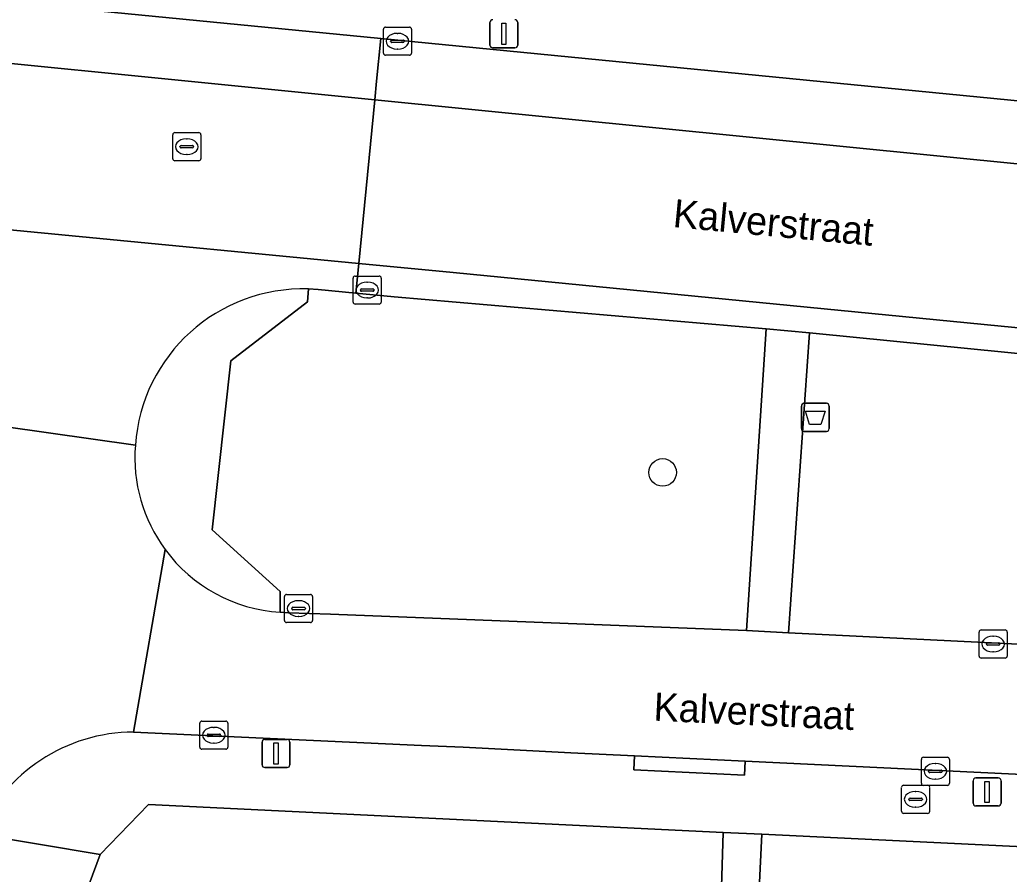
# Model space of a CAD drawing. Extents: x 163008 to 163854, y 382777 to 383982.
# Drawn here: x 163332.98 to 163368.16, y 383845.82 to 383876.22 of the extents above; entities that cross this region are included whole.
import ezdxf

# ---------------------------------------------------------------- set-up
doc = ezdxf.new("R2010")
doc.units = 0
for name, color, linetype in [('IMGEO_Afvalbak', 7, 'Continuous'), ('IMGEO_Berm_groen', 7, 'Continuous'), ('IMGEO_Boom', 7, 'Continuous'), ('IMGEO_Brandkraan', 7, 'Continuous'), ('IMGEO_Erf', 7, 'Continuous'), ('IMGEO_Kolk', 7, 'Continuous'), ('IMGEO_Lichtmast', 7, 'Continuous'), ('IMGEO_Openbare_ruimte_label', 7, 'Continuous'), ('IMGEO_Parkeervlak_open', 7, 'Continuous'), ('IMGEO_Rijbaan_lokaal_open', 7, 'Continuous'), ('IMGEO_Rioolput', 7, 'Continuous'), ('IMGEO_Verkeerseiland_open', 7, 'Continuous'), ('IMGEO_Voetpad_open', 7, 'Continuous')]:
    doc.layers.add(name, color=color, linetype=linetype)

msp = doc.modelspace()

# ---------------------------------------------------------------- linework, layer by layer
at = {"layer": 'IMGEO_Afvalbak'}
for p, q in [((163360.772, 383861.673), (163360.772, 383862.473)), ((163360.772, 383862.473), (163360.772, 383861.673)), ((163360.872, 383862.573), (163361.662, 383862.573)), ((163361.662, 383862.573), (163360.872, 383862.573)), ((163361.762, 383862.473), (163361.762, 383861.673)), ((163361.762, 383861.673), (163361.762, 383862.473)), ((163361.662, 383861.573), (163360.872, 383861.573)), ((163360.872, 383861.573), (163361.662, 383861.573))]:
    msp.add_line(p, q, dxfattribs=at)
msp.add_lwpolyline([(163360.915, 383862.287), (163361.619, 383862.287), (163361.47, 383861.817), (163361.064, 383861.817), (163360.915, 383862.287)], dxfattribs=at)
for centre, start, end in [((163360.872, 383862.473), 90, 180), ((163360.872, 383862.473), 90, 180), ((163361.662, 383862.473), 0, 90), ((163361.662, 383862.473), 360, 90), ((163360.872, 383861.673), 180, 270), ((163360.872, 383861.673), 180, 270), ((163361.662, 383861.673), 270, 0), ((163361.662, 383861.673), 270, 0)]:
    msp.add_arc(centre, 0.1, start, end, dxfattribs=at)
at = {"layer": 'IMGEO_Berm_groen'}
for points in [[(163359.516, 383865.222), (163346.289, 383866.357), (163344.93, 383866.491), (163343.593, 383866.622), (163343.241, 383866.64), (163343.208, 383866.178), (163340.489, 383864.086), (163339.821, 383858.071), (163342.235, 383855.878), (163342.235, 383855.137), (163342.535, 383855.121), (163344.032, 383855.076), (163358.825, 383854.484)], [(163420.492, 383859.189), (163361.304, 383865.057), (163361.057, 383865.08), (163360.314, 383854.411), (163393.747, 383852.762), (163396.524, 383852.625), (163419.997, 383851.468)]]:
    msp.add_lwpolyline(points, close=True, dxfattribs=at)
at = {"layer": 'IMGEO_Boom'}
msp.add_circle((163355.84, 383860.114), 0.489, dxfattribs=at)
at = {"layer": 'IMGEO_Brandkraan'}
for p, q in [((163364.334, 383848.058), (163364.334, 383848.91)), ((163364.409, 383848.984), (163365.261, 383848.984)), ((163364.822, 383848.764), (163364.847, 383848.764)), ((163365.335, 383848.91), (163365.335, 383848.058)), ((163364.593, 383848.478), (163364.593, 383848.49)), ((163365.031, 383848.441), (163364.633, 383848.441)), ((163364.636, 383848.527), (163365.034, 383848.527)), ((163365.077, 383848.49), (163365.077, 383848.478)), ((163364.845, 383848.204), (163364.82, 383848.204)), ((163365.261, 383847.984), (163364.409, 383847.984))]:
    msp.add_line(p, q, dxfattribs=at)
for points in [[(163364.334, 383848.058), (163364.334, 383848.91)], [(163364.409, 383848.984), (163365.261, 383848.984)], [(163365.335, 383848.91), (163365.335, 383848.058)], [(163365.261, 383847.984), (163364.409, 383847.984)]]:
    msp.add_lwpolyline(points, dxfattribs=at)
for centre, radius, start, end in [((163364.411, 383848.908), 0.0765, 91.552, 178.448), ((163364.411, 383848.908), 0.0765, 91.552, 178.448), ((163365.259, 383848.908), 0.0765, 1.552, 88.448), ((163365.259, 383848.908), 0.0765, 1.552, 88.448), ((163364.633, 383848.487), 0.0403, 85.8775, 175.7526), ((163364.63, 383848.477), 0.0366, 178.938, 274.7102), ((163365.034, 383848.484), 0.043, 264.8664, 352.4533), ((163365.038, 383848.489), 0.0386, 1.7309, 96.639), ((163364.411, 383848.06), 0.0765, 181.552, 268.448), ((163364.411, 383848.06), 0.0765, 181.552, 268.448), ((163365.259, 383848.06), 0.0765, 271.552, 358.448), ((163365.259, 383848.06), 0.0765, 271.552, 358.448)]:
    msp.add_arc(centre, radius, start, end, dxfattribs=at)
for centre, major_axis, ratio, start_param, end_param in [((163364.821, 383848.484), (-0.387, 0.002), 0.722429, 4.712389, 7.853982), ((163364.846, 383848.484), (-0.39, 0.002), 0.717154, 1.570796, 4.712389)]:
    msp.add_ellipse(centre, major_axis=major_axis, ratio=ratio, start_param=start_param, end_param=end_param, dxfattribs=at)
at = {"layer": 'IMGEO_Erf'}
for points in [[(163354.834, 383825.412), (163357.236, 383825.34), (163357.432, 383831.912), (163354.935, 383832.035), (163355.06, 383834.559), (163355.238, 383834.502), (163355.476, 383839.294), (163357.744, 383839.182), (163357.989, 383847.305), (163337.56, 383848.294), (163335.843, 383846.522), (163326.663, 383821.795), (163325.699, 383819.428), (163325.397, 383819.56)], [(163419.559, 383844.326), (163359.361, 383847.239), (163357.694, 383812.773)]]:
    msp.add_lwpolyline(points, dxfattribs=at)
at = {"layer": 'IMGEO_Kolk'}
for p, q in [((163345.909, 383875.028), (163345.909, 383875.88)), ((163345.984, 383875.954), (163346.836, 383875.954)), ((163346.91, 383875.88), (163346.91, 383875.028)), ((163346.211, 383875.497), (163346.609, 383875.497)), ((163346.397, 383875.734), (163346.422, 383875.734)), ((163346.168, 383875.448), (163346.168, 383875.46)), ((163346.606, 383875.411), (163346.208, 383875.411)), ((163346.42, 383875.174), (163346.395, 383875.174)), ((163346.652, 383875.46), (163346.652, 383875.448)), ((163346.836, 383874.954), (163345.984, 383874.954)), ((163344.833, 383866.174), (163344.833, 383867.026)), ((163344.908, 383867.1), (163345.76, 383867.1)), ((163345.834, 383867.026), (163345.834, 383866.174)), ((163345.321, 383866.88), (163345.346, 383866.88)), ((163345.092, 383866.594), (163345.092, 383866.606)), ((163345.53, 383866.557), (163345.132, 383866.557)), ((163345.135, 383866.643), (163345.533, 383866.643)), ((163345.344, 383866.32), (163345.319, 383866.32)), ((163345.576, 383866.606), (163345.576, 383866.594)), ((163345.76, 383866.1), (163344.908, 383866.1)), ((163342.466, 383855.771), (163343.318, 383855.771)), ((163342.391, 383854.845), (163342.391, 383855.697)), ((163342.879, 383855.551), (163342.904, 383855.551)), ((163343.392, 383855.697), (163343.392, 383854.845)), ((163342.65, 383855.265), (163342.65, 383855.277)), ((163343.088, 383855.228), (163342.69, 383855.228)), ((163342.693, 383855.314), (163343.091, 383855.314)), ((163343.134, 383855.277), (163343.134, 383855.265)), ((163343.318, 383854.771), (163342.466, 383854.771)), ((163342.902, 383854.991), (163342.877, 383854.991)), ((163367.092, 383853.582), (163367.092, 383854.434)), ((163367.167, 383854.508), (163368.019, 383854.508)), ((163368.093, 383854.434), (163368.093, 383853.582)), ((163367.351, 383854.002), (163367.351, 383854.014)), ((163367.394, 383854.051), (163367.792, 383854.051)), ((163367.58, 383854.288), (163367.605, 383854.288)), ((163367.835, 383854.014), (163367.835, 383854.002)), ((163367.789, 383853.965), (163367.391, 383853.965)), ((163367.603, 383853.728), (163367.578, 383853.728)), ((163368.019, 383853.508), (163367.167, 383853.508)), ((163339.38, 383850.338), (163339.38, 383851.19)), ((163339.455, 383851.264), (163340.307, 383851.264)), ((163340.381, 383851.19), (163340.381, 383850.338)), ((163339.868, 383851.044), (163339.893, 383851.044)), ((163339.639, 383850.758), (163339.639, 383850.77)), ((163340.077, 383850.721), (163339.679, 383850.721)), ((163339.682, 383850.807), (163340.08, 383850.807)), ((163339.891, 383850.484), (163339.866, 383850.484)), ((163340.123, 383850.77), (163340.123, 383850.758)), ((163340.307, 383850.264), (163339.455, 383850.264)), ((163365.039, 383849.054), (163365.039, 383849.906)), ((163365.114, 383849.98), (163365.966, 383849.98)), ((163366.04, 383849.906), (163366.04, 383849.054)), ((163365.298, 383849.474), (163365.298, 383849.486)), ((163365.736, 383849.437), (163365.338, 383849.437)), ((163365.341, 383849.523), (163365.739, 383849.523)), ((163365.527, 383849.76), (163365.552, 383849.76)), ((163365.782, 383849.486), (163365.782, 383849.474)), ((163365.55, 383849.2), (163365.525, 383849.2)), ((163365.966, 383848.98), (163365.114, 383848.98))]:
    msp.add_line(p, q, dxfattribs=at)
for points in [[(163345.909, 383875.028), (163345.909, 383875.88)], [(163345.984, 383875.954), (163346.836, 383875.954)], [(163346.91, 383875.88), (163346.91, 383875.028)], [(163346.836, 383874.954), (163345.984, 383874.954)], [(163344.833, 383866.174), (163344.833, 383867.026)], [(163344.908, 383867.1), (163345.76, 383867.1)], [(163345.834, 383867.026), (163345.834, 383866.174)], [(163345.76, 383866.1), (163344.908, 383866.1)], [(163342.466, 383855.771), (163343.318, 383855.771)], [(163342.391, 383854.845), (163342.391, 383855.697)], [(163343.392, 383855.697), (163343.392, 383854.845)], [(163343.318, 383854.771), (163342.466, 383854.771)], [(163367.092, 383853.582), (163367.092, 383854.434)], [(163367.167, 383854.508), (163368.019, 383854.508)], [(163368.093, 383854.434), (163368.093, 383853.582)], [(163368.019, 383853.508), (163367.167, 383853.508)], [(163339.38, 383850.338), (163339.38, 383851.19)], [(163339.455, 383851.264), (163340.307, 383851.264)], [(163340.381, 383851.19), (163340.381, 383850.338)], [(163340.307, 383850.264), (163339.455, 383850.264)], [(163365.039, 383849.054), (163365.039, 383849.906)], [(163365.114, 383849.98), (163365.966, 383849.98)], [(163366.04, 383849.906), (163366.04, 383849.054)], [(163365.966, 383848.98), (163365.114, 383848.98)]]:
    msp.add_lwpolyline(points, dxfattribs=at)
for centre, radius, start, end in [((163345.986, 383875.878), 0.0765, 91.552, 178.448), ((163345.986, 383875.878), 0.0765, 91.552, 178.448), ((163346.834, 383875.878), 0.0765, 1.552, 88.448), ((163346.834, 383875.878), 0.0765, 1.552, 88.448), ((163346.208, 383875.457), 0.0403, 85.8775, 175.7526), ((163346.613, 383875.459), 0.0386, 1.7309, 96.639), ((163346.205, 383875.447), 0.0366, 178.938, 274.7102), ((163346.609, 383875.454), 0.043, 264.8664, 352.4533), ((163345.986, 383875.03), 0.0765, 181.552, 268.448), ((163345.986, 383875.03), 0.0765, 181.552, 268.448), ((163346.834, 383875.03), 0.0765, 271.552, 358.448), ((163346.834, 383875.03), 0.0765, 271.552, 358.448), ((163344.91, 383867.024), 0.0765, 91.552, 178.448), ((163344.91, 383867.024), 0.0765, 91.552, 178.448), ((163345.758, 383867.024), 0.0765, 1.552, 88.448), ((163345.758, 383867.024), 0.0765, 1.552, 88.448), ((163345.132, 383866.603), 0.0403, 85.8775, 175.7526), ((163345.129, 383866.593), 0.0366, 178.938, 274.7102), ((163345.533, 383866.6), 0.043, 264.8664, 352.4533), ((163345.537, 383866.605), 0.0386, 1.7309, 96.639), ((163344.91, 383866.176), 0.0765, 181.552, 268.448), ((163344.91, 383866.176), 0.0765, 181.552, 268.448), ((163345.758, 383866.176), 0.0765, 271.552, 358.448), ((163345.758, 383866.176), 0.0765, 271.552, 358.448), ((163342.468, 383855.695), 0.0765, 91.552, 178.448), ((163342.468, 383855.695), 0.0765, 91.552, 178.448), ((163343.316, 383855.695), 0.0765, 1.552, 88.448), ((163343.316, 383855.695), 0.0765, 1.552, 88.448), ((163342.69, 383855.274), 0.0403, 85.8775, 175.7526), ((163342.687, 383855.264), 0.0366, 178.938, 274.7102), ((163343.091, 383855.271), 0.043, 264.8664, 352.4533), ((163343.095, 383855.276), 0.0386, 1.7309, 96.639), ((163342.468, 383854.847), 0.0765, 181.552, 268.448), ((163342.468, 383854.847), 0.0765, 181.552, 268.448), ((163343.316, 383854.847), 0.0765, 271.552, 358.448), ((163343.316, 383854.847), 0.0765, 271.552, 358.448), ((163367.169, 383854.432), 0.0765, 91.552, 178.448), ((163367.169, 383854.432), 0.0765, 91.552, 178.448), ((163368.017, 383854.432), 0.0765, 1.552, 88.448), ((163368.017, 383854.432), 0.0765, 1.552, 88.448), ((163367.391, 383854.011), 0.0403, 85.8775, 175.7526), ((163367.388, 383854.001), 0.0366, 178.938, 274.7102), ((163367.792, 383854.008), 0.043, 264.8664, 352.4533), ((163367.796, 383854.013), 0.0386, 1.7309, 96.639), ((163367.169, 383853.584), 0.0765, 181.552, 268.448), ((163367.169, 383853.584), 0.0765, 181.552, 268.448), ((163368.017, 383853.584), 0.0765, 271.552, 358.448), ((163368.017, 383853.584), 0.0765, 271.552, 358.448), ((163339.457, 383851.188), 0.0765, 91.552, 178.448), ((163339.457, 383851.188), 0.0765, 91.552, 178.448), ((163340.305, 383851.188), 0.0765, 1.552, 88.448), ((163340.305, 383851.188), 0.0765, 1.552, 88.448), ((163339.679, 383850.767), 0.0403, 85.8775, 175.7526), ((163339.676, 383850.757), 0.0366, 178.938, 274.7102), ((163340.08, 383850.764), 0.043, 264.8664, 352.4533), ((163340.084, 383850.769), 0.0386, 1.7309, 96.639), ((163339.457, 383850.34), 0.0765, 181.552, 268.448), ((163339.457, 383850.34), 0.0765, 181.552, 268.448), ((163340.305, 383850.34), 0.0765, 271.552, 358.448), ((163340.305, 383850.34), 0.0765, 271.552, 358.448), ((163365.116, 383849.904), 0.0765, 91.552, 178.448), ((163365.116, 383849.904), 0.0765, 91.552, 178.448), ((163365.964, 383849.904), 0.0765, 1.552, 88.448), ((163365.964, 383849.904), 0.0765, 1.552, 88.448), ((163365.338, 383849.483), 0.0403, 85.8775, 175.7526), ((163365.335, 383849.473), 0.0366, 178.938, 274.7102), ((163365.739, 383849.48), 0.043, 264.8664, 352.4533), ((163365.743, 383849.485), 0.0386, 1.7309, 96.639), ((163365.116, 383849.056), 0.0765, 181.552, 268.448), ((163365.116, 383849.056), 0.0765, 181.552, 268.448), ((163365.964, 383849.056), 0.0765, 271.552, 358.448), ((163365.964, 383849.056), 0.0765, 271.552, 358.448)]:
    msp.add_arc(centre, radius, start, end, dxfattribs=at)
for centre, major_axis, ratio, start_param, end_param in [((163346.396, 383875.454), (-0.387, 0.002), 0.722429, 4.712389, 7.853982), ((163346.421, 383875.454), (-0.39, 0.002), 0.717154, 1.570796, 4.712389), ((163345.32, 383866.6), (-0.387, 0.002), 0.722429, 4.712389, 7.853982), ((163345.345, 383866.6), (-0.39, 0.002), 0.717154, 1.570796, 4.712389), ((163342.878, 383855.271), (-0.387, 0.002), 0.722429, 4.712389, 7.853982), ((163342.903, 383855.271), (-0.39, 0.002), 0.717154, 1.570796, 4.712389), ((163367.579, 383854.008), (-0.387, 0.002), 0.722429, 4.712389, 7.853982), ((163367.604, 383854.008), (-0.39, 0.002), 0.717154, 1.570796, 4.712389), ((163339.867, 383850.764), (-0.387, 0.002), 0.722429, 4.712389, 7.853982), ((163339.892, 383850.764), (-0.39, 0.002), 0.717154, 1.570796, 4.712389), ((163365.526, 383849.48), (-0.387, 0.002), 0.722429, 4.712389, 7.853982), ((163365.551, 383849.48), (-0.39, 0.002), 0.717154, 1.570796, 4.712389)]:
    msp.add_ellipse(centre, major_axis=major_axis, ratio=ratio, start_param=start_param, end_param=end_param, dxfattribs=at)
at = {"layer": 'IMGEO_Lichtmast'}
for p, q in [((163349.699, 383875.317), (163349.699, 383876.117)), ((163349.699, 383876.117), (163349.699, 383875.317)), ((163350.689, 383876.117), (163350.689, 383875.317)), ((163350.689, 383875.317), (163350.689, 383876.117)), ((163350.589, 383875.217), (163349.799, 383875.217)), ((163349.799, 383875.217), (163350.589, 383875.217)), ((163341.593, 383849.715), (163341.593, 383850.515)), ((163341.593, 383850.515), (163341.593, 383849.715)), ((163341.693, 383850.615), (163342.483, 383850.615)), ((163342.483, 383850.615), (163341.693, 383850.615)), ((163342.583, 383850.515), (163342.583, 383849.715)), ((163342.583, 383849.715), (163342.583, 383850.515)), ((163342.483, 383849.615), (163341.693, 383849.615)), ((163341.693, 383849.615), (163342.483, 383849.615)), ((163366.882, 383848.347), (163366.882, 383849.147)), ((163366.882, 383849.147), (163366.882, 383848.347)), ((163366.982, 383849.247), (163367.772, 383849.247)), ((163367.772, 383849.247), (163366.982, 383849.247)), ((163367.872, 383849.147), (163367.872, 383848.347)), ((163367.872, 383848.347), (163367.872, 383849.147)), ((163367.772, 383848.247), (163366.982, 383848.247)), ((163366.982, 383848.247), (163367.772, 383848.247))]:
    msp.add_line(p, q, dxfattribs=at)
for points in [[(163350.119, 383876.092), (163350.269, 383876.092), (163350.269, 383875.342), (163350.119, 383875.342), (163350.119, 383876.092)], [(163342.013, 383850.49), (163342.163, 383850.49), (163342.163, 383849.74), (163342.013, 383849.74), (163342.013, 383850.49)], [(163367.302, 383849.122), (163367.452, 383849.122), (163367.452, 383848.372), (163367.302, 383848.372), (163367.302, 383849.122)]]:
    msp.add_lwpolyline(points, dxfattribs=at)
for centre, start, end in [((163349.799, 383876.117), 90, 180), ((163349.799, 383876.117), 90, 180), ((163350.589, 383876.117), 0, 90), ((163350.589, 383876.117), 360, 90), ((163349.799, 383875.317), 180, 270), ((163349.799, 383875.317), 180, 270), ((163350.589, 383875.317), 270, 0), ((163350.589, 383875.317), 270, 0), ((163341.693, 383850.515), 90, 180), ((163341.693, 383850.515), 90, 180), ((163342.483, 383850.515), 0, 90), ((163342.483, 383850.515), 360, 90), ((163341.693, 383849.715), 180, 270), ((163341.693, 383849.715), 180, 270), ((163342.483, 383849.715), 270, 0), ((163342.483, 383849.715), 270, 0), ((163366.982, 383849.147), 90, 180), ((163366.982, 383849.147), 90, 180), ((163367.772, 383849.147), 0, 90), ((163367.772, 383849.147), 360, 90), ((163366.982, 383848.347), 180, 270), ((163366.982, 383848.347), 180, 270), ((163367.772, 383848.347), 270, 0), ((163367.772, 383848.347), 270, 0)]:
    msp.add_arc(centre, 0.1, start, end, dxfattribs=at)
at = {"layer": 'IMGEO_Parkeervlak_open'}
for points in [[(163324.689, 383877.622), (163324.54, 383876.104), (163324.479, 383875.479), (163345.604, 383873.373), (163345.668, 383874.033), (163345.817, 383875.552)], [(163406.591, 383869.595), (163394.426, 383870.787), (163390.672, 383871.155), (163379.513, 383872.249), (163373.79, 383872.81), (163345.817, 383875.552), (163345.668, 383874.033), (163345.604, 383873.373), (163465.038, 383861.463), (163465.118, 383862.264), (163465.269, 383863.787), (163442.083, 383866.095), (163437.894, 383866.512), (163428.032, 383867.494), (163421.765, 383868.108), (163411.409, 383869.123)], [(163348.385, 383867.223), (163345.033, 383867.547), (163344.93, 383866.491), (163346.289, 383866.357), (163359.516, 383865.222), (163361.057, 383865.08), (163361.304, 383865.057), (163420.492, 383859.189), (163421.611, 383859.076), (163421.974, 383859.039), (163463.08, 383854.961), (163464.38, 383854.832), (163464.481, 383855.846), (163460.475, 383856.249)]]:
    msp.add_lwpolyline(points, close=True, dxfattribs=at)
at = {"layer": 'IMGEO_Rijbaan_lokaal_open'}
for points in [[(163324.479, 383875.479), (163323.903, 383869.588), (163345.033, 383867.547), (163345.604, 383873.373)], [(163348.385, 383867.223), (163460.475, 383856.249), (163464.481, 383855.846), (163465.038, 383861.463), (163345.604, 383873.373), (163345.033, 383867.547)]]:
    msp.add_lwpolyline(points, close=True, dxfattribs=at)
for points in [[(163343.241, 383866.64), (163343.593, 383866.622), (163344.93, 383866.491), (163345.033, 383867.547), (163323.903, 383869.588), (163323.803, 383868.565), (163325.89, 383868.356)], [(163331.021, 383862.946), (163330.987, 383862.5), (163330.898, 383861.966), (163337.089, 383861.081)], [(163337.089, 383861.081), (163330.898, 383861.966), (163328.897, 383850.341), (163328.876, 383850.219), (163328.139, 383848.118), (163331.513, 383847.239)], [(163337.026, 383850.875), (163338.147, 383857.369)], [(163338.147, 383857.369), (163337.026, 383850.875), (163347.266, 383850.401), (163348.746, 383850.344), (163352.576, 383850.143), (163354.842, 383850.034), (163358.777, 383849.843), (163393.524, 383848.165), (163393.747, 383852.762), (163360.314, 383854.411)], [(163360.314, 383854.411), (163358.825, 383854.484), (163344.032, 383855.076), (163342.535, 383855.121), (163342.235, 383855.137)]]:
    msp.add_lwpolyline(points, dxfattribs=at)
for centre, radius, start, end in [((163343.051, 383860.667), 5.976, 88.1733, 176.0292), ((163342.59, 383860.642), 5.518, 175.4376, 216.3798), ((163342.585, 383860.637), 5.511, 216.3691, 266.3629), ((163337.039, 383844.859), 6.016, 90.1194, 156.6929)]:
    msp.add_arc(centre, radius, start, end, dxfattribs=at)
at = {"layer": 'IMGEO_Rioolput'}
for p, q in [((163338.417, 383871.275), (163338.417, 383872.127)), ((163338.492, 383872.201), (163339.344, 383872.201)), ((163338.905, 383871.981), (163338.93, 383871.981)), ((163339.418, 383872.127), (163339.418, 383871.275)), ((163338.676, 383871.695), (163338.676, 383871.707)), ((163339.114, 383871.658), (163338.716, 383871.658)), ((163338.719, 383871.744), (163339.117, 383871.744)), ((163339.16, 383871.707), (163339.16, 383871.695)), ((163338.928, 383871.421), (163338.903, 383871.421)), ((163339.344, 383871.201), (163338.492, 383871.201))]:
    msp.add_line(p, q, dxfattribs=at)
for points in [[(163338.417, 383871.275), (163338.417, 383872.127)], [(163338.492, 383872.201), (163339.344, 383872.201)], [(163339.418, 383872.127), (163339.418, 383871.275)], [(163339.344, 383871.201), (163338.492, 383871.201)]]:
    msp.add_lwpolyline(points, dxfattribs=at)
for centre, radius, start, end in [((163338.494, 383872.125), 0.0765, 91.552, 178.448), ((163338.494, 383872.125), 0.0765, 91.552, 178.448), ((163339.342, 383872.125), 0.0765, 1.552, 88.448), ((163339.342, 383872.125), 0.0765, 1.552, 88.448), ((163338.716, 383871.704), 0.0403, 85.8775, 175.7526), ((163338.713, 383871.694), 0.0366, 178.938, 274.7102), ((163339.117, 383871.701), 0.043, 264.8664, 352.4533), ((163339.121, 383871.706), 0.0386, 1.7309, 96.639), ((163338.494, 383871.277), 0.0765, 181.552, 268.448), ((163338.494, 383871.277), 0.0765, 181.552, 268.448), ((163339.342, 383871.277), 0.0765, 271.552, 358.448), ((163339.342, 383871.277), 0.0765, 271.552, 358.448)]:
    msp.add_arc(centre, radius, start, end, dxfattribs=at)
for centre, major_axis, ratio, start_param, end_param in [((163338.904, 383871.701), (-0.387, 0.002), 0.722429, 4.712389, 7.853982), ((163338.929, 383871.701), (-0.39, 0.002), 0.717154, 1.570796, 4.712389)]:
    msp.add_ellipse(centre, major_axis=major_axis, ratio=ratio, start_param=start_param, end_param=end_param, dxfattribs=at)
at = {"layer": 'IMGEO_Verkeerseiland_open'}
for points in [[(163339.821, 383858.071), (163340.489, 383864.086), (163343.208, 383866.178), (163343.241, 383866.64)], [(163342.235, 383855.137), (163342.235, 383855.878), (163339.821, 383858.071)]]:
    msp.add_lwpolyline(points, dxfattribs=at)
for centre, radius, start, end in [((163343.051, 383860.667), 5.976, 88.1733, 176.0292), ((163342.59, 383860.642), 5.518, 175.4376, 216.3798), ((163342.585, 383860.637), 5.511, 216.3691, 266.3629)]:
    msp.add_arc(centre, radius, start, end, dxfattribs=at)
at = {"layer": 'IMGEO_Voetpad_open'}
for points in [[(163255.494, 383884.361), (163276.672, 383882.319), (163280.909, 383881.91), (163282.685, 383881.739), (163286.577, 383881.358), (163304.538, 383879.597), (163308.204, 383879.238), (163324.689, 383877.622), (163345.817, 383875.552), (163373.79, 383872.81), (163379.513, 383872.249), (163390.672, 383871.155), (163394.426, 383870.787), (163406.591, 383869.595), (163411.409, 383869.123), (163421.765, 383868.108), (163428.032, 383867.494), (163437.894, 383866.512), (163442.083, 383866.095), (163465.269, 383863.787), (163472.562, 383863.061), (163482.019, 383862.153)], [(163396.301, 383848.031), (163393.524, 383848.165), (163358.777, 383849.843), (163358.753, 383849.345), (163354.818, 383849.535), (163354.842, 383850.034), (163352.576, 383850.143), (163348.746, 383850.344), (163347.266, 383850.401), (163337.026, 383850.875)], [(163331.513, 383847.239), (163335.843, 383846.522), (163337.56, 383848.294), (163357.989, 383847.305), (163359.361, 383847.239), (163419.559, 383844.326), (163420.54, 383844.279), (163460.84, 383842.329), (163466.663, 383842.553), (163464.328, 383844.132), (163463.133, 383844.438), (163459.217, 383844.944), (163423.72, 383846.722), (163420.344, 383846.876), (163419.532, 383846.913), (163416.105, 383847.074), (163396.301, 383848.031)], [(163325.397, 383819.56), (163325.699, 383819.428), (163326.663, 383821.795), (163335.843, 383846.522), (163331.513, 383847.239), (163331.263, 383846.56)], [(163357.694, 383812.773), (163359.361, 383847.239), (163357.989, 383847.305), (163357.744, 383839.182)]]:
    msp.add_lwpolyline(points, dxfattribs=at)
for points in [[(163361.057, 383865.08), (163359.516, 383865.222), (163358.825, 383854.484), (163360.314, 383854.411)], [(163354.842, 383850.034), (163354.818, 383849.535), (163358.753, 383849.345), (163358.777, 383849.843)]]:
    msp.add_lwpolyline(points, close=True, dxfattribs=at)
msp.add_arc((163337.039, 383844.859), 6.016, 90.1194, 156.6929, dxfattribs=at)

# ---------------------------------------------------------------- texts
at = {"layer": 'IMGEO_Openbare_ruimte_label'}
for rotation, p in [(354.6085, (163356.18, 383868.845)), (357.3064, (163355.502, 383851.284))]:
    msp.add_text('Kalverstraat', height=1, rotation=rotation, dxfattribs=at).set_placement(p)

doc.saveas('drawing.dxf')
